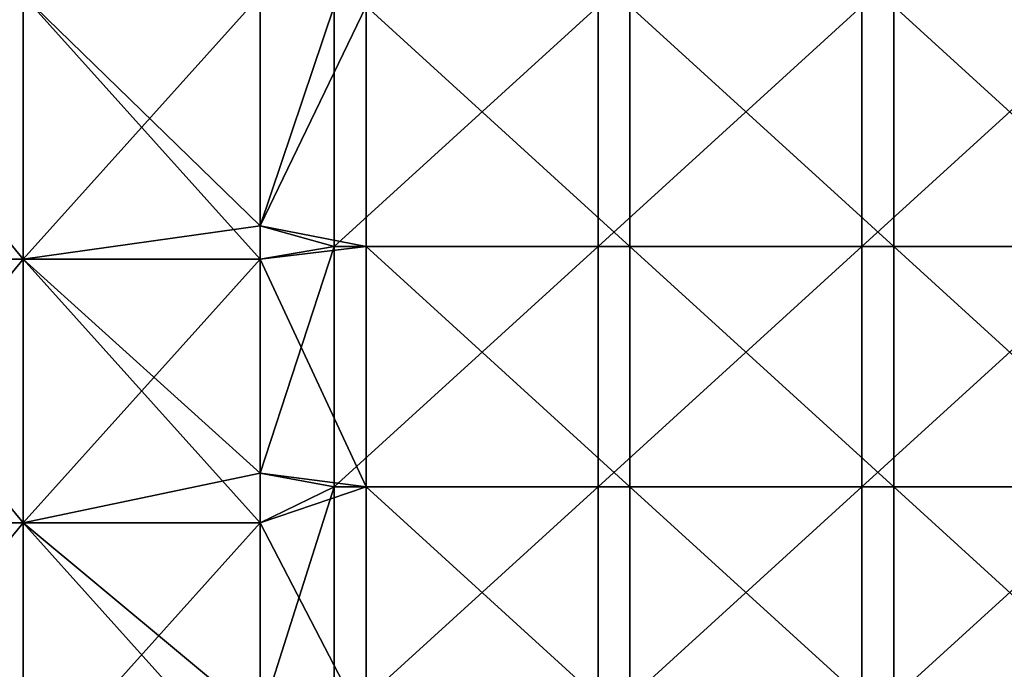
# Model space of a CAD drawing. Header units: inches. Extents: x -4.75 to 4.5, y 0 to 1.88.
# Tile 424 of 462: x 3.43 to 3.73, y 1.47 to 1.66. Entities that reach past the tile are written whole.
import ezdxf

# ---------------------------------------------------------------- set-up
doc = ezdxf.new("R2010")
doc.units = ezdxf.units.IN
doc.header["$LTSCALE"] = 101.851852
doc.header["$MEASUREMENT"] = 0
for name, color, linetype in [('13', 7, 'CONTINUOUS'), ('14', 7, 'CONTINUOUS'), ('35', 7, 'CONTINUOUS'), ('38', 7, 'CONTINUOUS')]:
    doc.layers.add(name, color=color, linetype=linetype)

msp = doc.modelspace()

# ---------------------------------------------------------------- linework, layer by layer
at = {"layer": '13', "color": 13, "linetype": 'Continuous', "true_color": 0xd67263}
for points in [[(3.50502, 1.67, -1.25), (3.53722, 1.66667, -1.25), (3.50502, 1.6, -1.25), (3.50502, 1.67, -1.25)], [(3.53722, 1.66667, -1.25), (3.53722, 1.59375, -1.25), (3.50502, 1.6, -1.25), (3.53722, 1.66667, -1.25)], [(3.53722, 1.59375, -1.25), (3.53722, 1.66667, -1.25), (3.6173, 1.59375, -1.25), (3.53722, 1.59375, -1.25)], [(3.6173, 1.59375, -1.25), (3.53722, 1.66667, -1.25), (3.6173, 1.66667, -1.25), (3.6173, 1.59375, -1.25)], [(3.6173, 1.59375, -1.25), (3.6173, 1.66667, -1.25), (3.69738, 1.59375, -1.25), (3.6173, 1.59375, -1.25)], [(3.69738, 1.59375, -1.25), (3.6173, 1.66667, -1.25), (3.69738, 1.66667, -1.25), (3.69738, 1.59375, -1.25)], [(3.69738, 1.59375, -1.25), (3.69738, 1.66667, -1.25), (3.77746, 1.59375, -1.25), (3.69738, 1.59375, -1.25)], [(3.77746, 1.59375, -1.25), (3.69738, 1.66667, -1.25), (3.77746, 1.66667, -1.25), (3.77746, 1.59375, -1.25)], [(3.50502, 1.6, -1.25), (3.53722, 1.59375, -1.25), (3.50502, 1.58992, -1.25), (3.50502, 1.6, -1.25)], [(3.53722, 1.59375, -1.25), (3.53722, 1.52083, -1.25), (3.50502, 1.58992, -1.25), (3.53722, 1.59375, -1.25)], [(3.53722, 1.52083, -1.25), (3.53722, 1.59375, -1.25), (3.6173, 1.52083, -1.25), (3.53722, 1.52083, -1.25)], [(3.6173, 1.52083, -1.25), (3.53722, 1.59375, -1.25), (3.6173, 1.59375, -1.25), (3.6173, 1.52083, -1.25)], [(3.6173, 1.52083, -1.25), (3.6173, 1.59375, -1.25), (3.69738, 1.52083, -1.25), (3.6173, 1.52083, -1.25)], [(3.69738, 1.52083, -1.25), (3.6173, 1.59375, -1.25), (3.69738, 1.59375, -1.25), (3.69738, 1.52083, -1.25)], [(3.69738, 1.52083, -1.25), (3.69738, 1.59375, -1.25), (3.77746, 1.52083, -1.25), (3.69738, 1.52083, -1.25)], [(3.77746, 1.52083, -1.25), (3.69738, 1.59375, -1.25), (3.77746, 1.59375, -1.25), (3.77746, 1.52083, -1.25)], [(3.50502, 1.58992, -1.25), (3.53722, 1.52083, -1.25), (3.50502, 1.525, -1.25), (3.50502, 1.58992, -1.25)], [(3.50502, 1.525, -1.25), (3.53722, 1.52083, -1.25), (3.50502, 1.50984, -1.25), (3.50502, 1.525, -1.25)], [(3.53722, 1.52083, -1.25), (3.53722, 1.44792, -1.25), (3.50502, 1.50984, -1.25), (3.53722, 1.52083, -1.25)], [(3.53722, 1.44792, -1.25), (3.53722, 1.52083, -1.25), (3.6173, 1.44792, -1.25), (3.53722, 1.44792, -1.25)], [(3.6173, 1.44792, -1.25), (3.53722, 1.52083, -1.25), (3.6173, 1.52083, -1.25), (3.6173, 1.44792, -1.25)], [(3.6173, 1.44792, -1.25), (3.6173, 1.52083, -1.25), (3.69738, 1.44792, -1.25), (3.6173, 1.44792, -1.25)], [(3.69738, 1.44792, -1.25), (3.6173, 1.52083, -1.25), (3.69738, 1.52083, -1.25), (3.69738, 1.44792, -1.25)], [(3.69738, 1.44792, -1.25), (3.69738, 1.52083, -1.25), (3.77746, 1.44792, -1.25), (3.69738, 1.44792, -1.25)], [(3.77746, 1.44792, -1.25), (3.69738, 1.52083, -1.25), (3.77746, 1.52083, -1.25), (3.77746, 1.44792, -1.25)], [(3.50502, 1.50984, -1.25), (3.53722, 1.44792, -1.25), (3.50502, 1.45, -1.25), (3.50502, 1.50984, -1.25)]]:
    msp.add_3dface(points, dxfattribs=at)
at = {"layer": '14', "color": 13, "linetype": 'Continuous', "true_color": 0xd67263}
for points in [[(3.50502, 1.67, 1.25), (3.50502, 1.6, 1.25), (3.52756, 1.66667, 1.25), (3.50502, 1.67, 1.25)], [(3.52756, 1.66667, 1.25), (3.50502, 1.6, 1.25), (3.52756, 1.59375, 1.25), (3.52756, 1.66667, 1.25)], [(3.52756, 1.66667, 1.25), (3.52756, 1.59375, 1.25), (3.60764, 1.66667, 1.25), (3.52756, 1.66667, 1.25)], [(3.60764, 1.66667, 1.25), (3.52756, 1.59375, 1.25), (3.60764, 1.59375, 1.25), (3.60764, 1.66667, 1.25)], [(3.60764, 1.66667, 1.25), (3.60764, 1.59375, 1.25), (3.68772, 1.66667, 1.25), (3.60764, 1.66667, 1.25)], [(3.68772, 1.66667, 1.25), (3.60764, 1.59375, 1.25), (3.68772, 1.59375, 1.25), (3.68772, 1.66667, 1.25)], [(3.68772, 1.66667, 1.25), (3.68772, 1.59375, 1.25), (3.7678, 1.66667, 1.25), (3.68772, 1.66667, 1.25)], [(3.7678, 1.66667, 1.25), (3.68772, 1.59375, 1.25), (3.7678, 1.59375, 1.25), (3.7678, 1.66667, 1.25)], [(3.50502, 1.6, 1.25), (3.50502, 1.58992, 1.25), (3.52756, 1.59375, 1.25), (3.50502, 1.6, 1.25)], [(3.50502, 1.58992, 1.25), (3.50502, 1.525, 1.25), (3.52756, 1.59375, 1.25), (3.50502, 1.58992, 1.25)], [(3.52756, 1.59375, 1.25), (3.50502, 1.525, 1.25), (3.52756, 1.52083, 1.25), (3.52756, 1.59375, 1.25)], [(3.52756, 1.59375, 1.25), (3.52756, 1.52083, 1.25), (3.60764, 1.59375, 1.25), (3.52756, 1.59375, 1.25)], [(3.60764, 1.59375, 1.25), (3.52756, 1.52083, 1.25), (3.60764, 1.52083, 1.25), (3.60764, 1.59375, 1.25)], [(3.60764, 1.59375, 1.25), (3.60764, 1.52083, 1.25), (3.68772, 1.59375, 1.25), (3.60764, 1.59375, 1.25)], [(3.68772, 1.59375, 1.25), (3.60764, 1.52083, 1.25), (3.68772, 1.52083, 1.25), (3.68772, 1.59375, 1.25)], [(3.68772, 1.59375, 1.25), (3.68772, 1.52083, 1.25), (3.7678, 1.59375, 1.25), (3.68772, 1.59375, 1.25)], [(3.7678, 1.59375, 1.25), (3.68772, 1.52083, 1.25), (3.7678, 1.52083, 1.25), (3.7678, 1.59375, 1.25)], [(3.50502, 1.525, 1.25), (3.50502, 1.50984, 1.25), (3.52756, 1.52083, 1.25), (3.50502, 1.525, 1.25)], [(3.50502, 1.50984, 1.25), (3.50502, 1.45, 1.25), (3.52756, 1.52083, 1.25), (3.50502, 1.50984, 1.25)], [(3.52756, 1.52083, 1.25), (3.50502, 1.45, 1.25), (3.52756, 1.44792, 1.25), (3.52756, 1.52083, 1.25)], [(3.52756, 1.52083, 1.25), (3.52756, 1.44792, 1.25), (3.60764, 1.52083, 1.25), (3.52756, 1.52083, 1.25)], [(3.60764, 1.52083, 1.25), (3.52756, 1.44792, 1.25), (3.60764, 1.44792, 1.25), (3.60764, 1.52083, 1.25)], [(3.60764, 1.52083, 1.25), (3.60764, 1.44792, 1.25), (3.68772, 1.52083, 1.25), (3.60764, 1.52083, 1.25)], [(3.68772, 1.52083, 1.25), (3.60764, 1.44792, 1.25), (3.68772, 1.44792, 1.25), (3.68772, 1.52083, 1.25)], [(3.68772, 1.52083, 1.25), (3.68772, 1.44792, 1.25), (3.7678, 1.52083, 1.25), (3.68772, 1.52083, 1.25)], [(3.7678, 1.52083, 1.25), (3.68772, 1.44792, 1.25), (3.7678, 1.44792, 1.25), (3.7678, 1.52083, 1.25)]]:
    msp.add_3dface(points, dxfattribs=at)
at = {"layer": '35', "color": 13, "linetype": 'Continuous', "true_color": 0xd67263}
for points in [[(3.43315, 1.67, 1.26055), (3.36734, 1.67, 1.29133), (3.43315, 1.58992, 1.26055), (3.43315, 1.67, 1.26055)], [(3.43315, 1.58992, 1.26055), (3.36734, 1.67, 1.29133), (3.36734, 1.58992, 1.29133), (3.43315, 1.58992, 1.26055)], [(3.50502, 1.58992, 1.25), (3.50502, 1.6, 1.25), (3.43315, 1.67, 1.26055), (3.50502, 1.58992, 1.25)], [(3.50502, 1.58992, 1.25), (3.43315, 1.67, 1.26055), (3.43315, 1.58992, 1.26055), (3.50502, 1.58992, 1.25)], [(3.50502, 1.6, 1.25), (3.50502, 1.67, 1.25), (3.43315, 1.67, 1.26055), (3.50502, 1.6, 1.25)], [(3.43315, 1.58992, 1.26055), (3.36734, 1.58992, 1.29133), (3.43315, 1.50984, 1.26055), (3.43315, 1.58992, 1.26055)], [(3.43315, 1.50984, 1.26055), (3.36734, 1.58992, 1.29133), (3.36734, 1.50984, 1.29133), (3.43315, 1.50984, 1.26055)], [(3.50502, 1.50984, 1.25), (3.50502, 1.525, 1.25), (3.43315, 1.58992, 1.26055), (3.50502, 1.50984, 1.25)], [(3.50502, 1.50984, 1.25), (3.43315, 1.58992, 1.26055), (3.43315, 1.50984, 1.26055), (3.50502, 1.50984, 1.25)], [(3.50502, 1.525, 1.25), (3.50502, 1.58992, 1.25), (3.43315, 1.58992, 1.26055), (3.50502, 1.525, 1.25)], [(3.36734, 1.42976, 1.29133), (3.43315, 1.42976, 1.26055), (3.36734, 1.50984, 1.29133), (3.36734, 1.42976, 1.29133)], [(3.43315, 1.42976, 1.26055), (3.43315, 1.50984, 1.26055), (3.36734, 1.50984, 1.29133), (3.43315, 1.42976, 1.26055)], [(3.50502, 1.42976, 1.25), (3.50502, 1.45, 1.25), (3.43315, 1.50984, 1.26055), (3.50502, 1.42976, 1.25)], [(3.43315, 1.42976, 1.26055), (3.50502, 1.42976, 1.25), (3.43315, 1.50984, 1.26055), (3.43315, 1.42976, 1.26055)], [(3.50502, 1.45, 1.25), (3.50502, 1.50984, 1.25), (3.43315, 1.50984, 1.26055), (3.50502, 1.45, 1.25)]]:
    msp.add_3dface(points, dxfattribs=at)
at = {"layer": '38', "color": 13, "linetype": 'Continuous', "true_color": 0xd67263}
for points in [[(3.36734, 1.67, -1.29133), (3.43315, 1.67, -1.26055), (3.36734, 1.58992, -1.29133), (3.36734, 1.67, -1.29133)], [(3.36734, 1.58992, -1.29133), (3.43315, 1.67, -1.26055), (3.43315, 1.58992, -1.26055), (3.36734, 1.58992, -1.29133)], [(3.50502, 1.67, -1.25), (3.50502, 1.6, -1.25), (3.43315, 1.58992, -1.26055), (3.50502, 1.67, -1.25)], [(3.43315, 1.67, -1.26055), (3.50502, 1.67, -1.25), (3.43315, 1.58992, -1.26055), (3.43315, 1.67, -1.26055)], [(3.50502, 1.6, -1.25), (3.50502, 1.58992, -1.25), (3.43315, 1.58992, -1.26055), (3.50502, 1.6, -1.25)], [(3.36734, 1.58992, -1.29133), (3.43315, 1.58992, -1.26055), (3.36734, 1.50984, -1.29133), (3.36734, 1.58992, -1.29133)], [(3.36734, 1.50984, -1.29133), (3.43315, 1.58992, -1.26055), (3.43315, 1.50984, -1.26055), (3.36734, 1.50984, -1.29133)], [(3.50502, 1.58992, -1.25), (3.50502, 1.525, -1.25), (3.43315, 1.50984, -1.26055), (3.50502, 1.58992, -1.25)], [(3.43315, 1.58992, -1.26055), (3.50502, 1.58992, -1.25), (3.43315, 1.50984, -1.26055), (3.43315, 1.58992, -1.26055)], [(3.50502, 1.525, -1.25), (3.50502, 1.50984, -1.25), (3.43315, 1.50984, -1.26055), (3.50502, 1.525, -1.25)], [(3.43315, 1.42976, -1.26055), (3.36734, 1.42976, -1.29133), (3.43315, 1.50984, -1.26055), (3.43315, 1.42976, -1.26055)], [(3.36734, 1.42976, -1.29133), (3.36734, 1.50984, -1.29133), (3.43315, 1.50984, -1.26055), (3.36734, 1.42976, -1.29133)], [(3.50502, 1.50984, -1.25), (3.50502, 1.45, -1.25), (3.43315, 1.42976, -1.26055), (3.50502, 1.50984, -1.25)], [(3.50502, 1.50984, -1.25), (3.43315, 1.42976, -1.26055), (3.43315, 1.50984, -1.26055), (3.50502, 1.50984, -1.25)]]:
    msp.add_3dface(points, dxfattribs=at)

doc.saveas('drawing.dxf')
